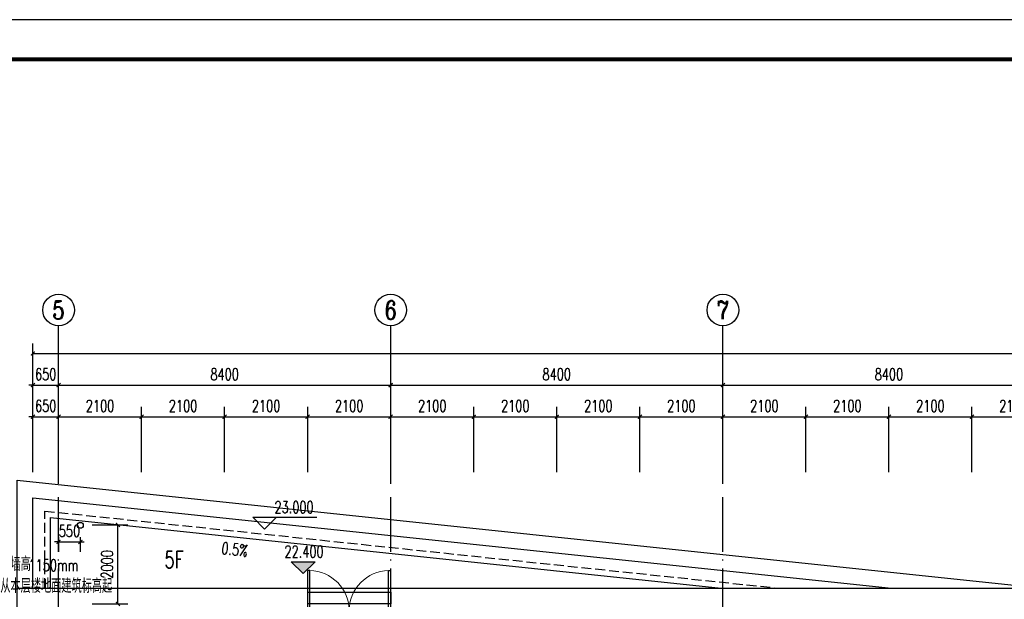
# Model space of a CAD drawing. Extents: x 797781 to 1255204, y 21234 to 1024248.
# Tile 515 of 656: x 895525 to 920426, y 590379 to 605038. Entities that reach past the tile are written whole.
import ezdxf
from ezdxf.enums import TextEntityAlignment as Align

# ---------------------------------------------------------------- set-up
doc = ezdxf.new("R2010")
doc.units = 0
doc.header["$LTSCALE"] = 1000
doc.header["$MEASUREMENT"] = 0
doc.linetypes.add('230303生产综合楼-平面图_t8$0$__DASH', pattern=[0.35, 0.25, -0.1])
doc.linetypes.add('230303生产综合楼-平面图_t8$0$DOTE', pattern=[2.42, 2, -0.2, 0.02, -0.2])
for name, color, linetype in [('230303生产综合楼-平面图_t8$0$AXIS', 3, 'Continuous'), ('230303生产综合楼-平面图_t8$0$AXIS_TEXT', 7, 'Continuous'), ('230303生产综合楼-平面图_t8$0$DIM_ELEV', 3, 'Continuous'), ('230303生产综合楼-平面图_t8$0$DIM_SYMB', 3, 'Continuous'), ('230303生产综合楼-平面图_t8$0$DOTE', 1, '230303生产综合楼-平面图_t8$0$DOTE'), ('230303生产综合楼-平面图_t8$0$PUB_DIM', 3, 'Continuous'), ('230303生产综合楼-平面图_t8$0$PUB_TEXT', 7, 'Continuous'), ('230303生产综合楼-平面图_t8$0$PUB_TITLE', 4, 'Continuous'), ('230303生产综合楼-平面图_t8$0$VPIPE-雨水', 4, 'Continuous'), ('230303生产综合楼-平面图_t8$0$WINDOW', 4, 'Continuous'), ('230303生产综合楼-平面图_t8$0$看线', 115, 'Continuous'), ('AXIS_TEXT', 7, 'Continuous'), ('DIM_SYMB', 3, 'Continuous'), ('PUB_TEXT', 7, 'Continuous')]:
    doc.layers.add(name, color=color, linetype=linetype)
doc.styles.add('230303生产综合楼-平面图_t8$0$_TCH_AXIS', font='COMPLEX', dxfattribs={"bigfont": 'GBCBIG'})
doc.styles.add('230303生产综合楼-平面图_t8$0$_TCH_DIM', font='SIMPLEX', dxfattribs={"bigfont": 'GBCBIG'})
doc.styles.add('230303生产综合楼-平面图_T8$0$_TCH_DIM_T3', font='SIMPLEX', dxfattribs={"width": 0.705882, "bigfont": 'GBCBIG'})
doc.styles.add('_TCH_DIM', font='SIMPLEX', dxfattribs={"bigfont": 'GBCBIG'})
doc.styles.add('COMPLEX', font='COMPLEX')
doc.dimstyles.new('230303生产综合楼-平面图_T8$0$_TCH_ARCH&&100', dxfattribs={"dimtxt": 297.5, "dimasz": 100, "dimexe": 250, "dimexo": 300, "dimgap": 126.25, "dimtad": 1, "dimdec": 0, "dimzin": 0, "dimdsep": 46, "dimtxsty": '230303生产综合楼-平面图_T8$0$_TCH_DIM_T3', "dimblk": '230303生产综合楼-平面图_t8$0$_ArchTick', "dimcen": 0.09, "dimclrt": 7, "dimazin": 2, "dimtfac": 1, "dimtdec": 0, "dimtix": 1, "dimtmove": 2, "dimatfit": 3, "dimfxl": 1, "dimtolj": 1, "dimtzin": 0, "dimarcsym": 0})

# ---------------------------------------------------------------- blocks, each defined once
blk = doc.blocks.new('AQ6-8')
at = {"layer": 'DIM_SYMB'}
blk.add_lwpolyline([(1022598, 585906, 0, 0, 0), (1025014, 585906, 0, 0, 0), (1025014, 585190, 80, 0, 0), (1025014, 584890, 0, 0, 0)], format="xyseb", dxfattribs=at)
at = {"layer": 'PUB_TEXT', "style": '_TCH_DIM'}
for s, height, p in [('矮墙高', 357.4, (1022598, 586018)), ('从本层楼地面建筑标高起', 357.45, (1022598, 585466))]:
    blk.add_text(s, height=height, dxfattribs=at).set_placement(p)
at = {"layer": 'PUB_TEXT', "style": '_TCH_DIM', "width": 0.705882}
blk.add_text('1150mm', height=297.5, dxfattribs=at).set_placement((1023313, 586018))
blk = doc.blocks.new('230303生产综合楼-平面图_t8$0$6-XHS')
at = {"layer": '230303生产综合楼-平面图_t8$0$VPIPE-雨水'}
blk.add_circle((1162818.4, 370926), 75, dxfattribs=at)
blk = doc.blocks.new('230303生产综合楼-平面图_t8$0$$DorLib2D$00000002')
for p, q in [((-0.5, 0), (-0.5, 0.4875)), ((-0.475, 0.4875), (-0.5, 0.4875)), ((-0.475, 0), (-0.475, 0.4875)), ((0.475, 0), (0.475, 0.4875)), ((0.475, 0.4875), (0.5, 0.4875)), ((0.5, 0), (0.5, 0.4875)), ((-0.5, 0), (-0.475, 0)), ((0.5, 0), (0.475, 0))]:
    blk.add_line(p, q)
at = {"lineweight": 13}
for centre, start, end in [((-0.4875, 0), 0, 88.53072), ((0.4875, 0), 91.46928, 180)]:
    blk.add_arc(centre, 0.4875, start, end, dxfattribs=at)
blk = doc.blocks.new('230303生产综合楼-平面图_t8$0$_ArchTick')
at = {"color": 0, "linetype": 'ByBlock', "const_width": 0.3}
blk.add_lwpolyline([(-0.5, -0.5), (0.5, 0.5)], dxfattribs=at)
blk = doc.blocks.new('*D4945')
at = {"layer": '230303生产综合楼-平面图_t8$0$PUB_DIM', "color": 0, "lineweight": -2, "transparency": 16777216}
for p, q in [((897358, 592263), (898261, 592263)), ((898011, 590262), (898011, 592263)), ((897358, 590262), (898261, 590262))]:
    blk.add_line(p, q, dxfattribs=at)
at = {"layer": 'Defpoints', "color": 0, "transparency": 16777216}
for p in [(897058, 592263), (898011, 592263), (897058, 590262)]:
    blk.add_point(p, dxfattribs=at)
at = {"layer": '230303生产综合楼-平面图_t8$0$PUB_DIM', "color": 0, "lineweight": -2, "transparency": 16777216, "xscale": 100, "yscale": 100, "zscale": 100}
for p, rotation in [((898011, 592263), 90), ((898011, 590262), 270)]:
    blk.add_blockref('230303生产综合楼-平面图_t8$0$_ArchTick', p, dxfattribs=dict(at, rotation=rotation))
at = {"layer": '230303生产综合楼-平面图_t8$0$PUB_DIM', "color": 7, "transparency": 16777216, "insert": (897736, 591262), "char_height": 297.5, "attachment_point": 5, "rotation": 90, "style": '230303生产综合楼-平面图_T8$0$_TCH_DIM_T3'}
blk.add_mtext('\\A1;2000', dxfattribs=at)
blk = doc.blocks.new('*D4946')
at = {"layer": '230303生产综合楼-平面图_t8$0$PUB_DIM', "color": 0, "lineweight": -2, "transparency": 16777216}
for p, q in [((896508, 591951), (896508, 591582)), ((897058, 591951), (897058, 591582)), ((896508, 591832), (896408, 591832)), ((896508, 591832), (897058, 591832)), ((897058, 591832), (897158, 591832))]:
    blk.add_line(p, q, dxfattribs=at)
at = {"layer": 'Defpoints', "color": 0, "transparency": 16777216}
for p in [(896508, 592251), (897058, 592251), (897058, 591832)]:
    blk.add_point(p, dxfattribs=at)
at = {"layer": '230303生产综合楼-平面图_t8$0$PUB_DIM', "color": 0, "lineweight": -2, "transparency": 16777216, "xscale": 100, "yscale": 100, "zscale": 100}
blk.add_blockref('230303生产综合楼-平面图_t8$0$_ArchTick', (896508, 591832), dxfattribs=at)
at = {"layer": '230303生产综合楼-平面图_t8$0$PUB_DIM', "color": 0, "lineweight": -2, "transparency": 16777216, "xscale": 100, "yscale": 100, "zscale": 100, "rotation": 180}
blk.add_blockref('230303生产综合楼-平面图_t8$0$_ArchTick', (897058, 591832), dxfattribs=at)
at = {"layer": '230303生产综合楼-平面图_t8$0$PUB_DIM', "color": 7, "transparency": 16777216, "insert": (896783, 592107), "char_height": 297.5, "attachment_point": 5, "style": '230303生产综合楼-平面图_T8$0$_TCH_DIM_T3'}
blk.add_mtext('\\A1;550', dxfattribs=at)
blk = doc.blocks.new('*D5793')
at = {"layer": '230303生产综合楼-平面图_t8$0$AXIS', "color": 0, "lineweight": -2, "transparency": 16777216}
for p, q in [((895858, 593596), (895858, 595246)), ((896508, 593596), (896508, 595246)), ((895858, 594996), (895758, 594996)), ((895858, 594996), (896508, 594996)), ((896508, 594996), (896608, 594996))]:
    blk.add_line(p, q, dxfattribs=at)
at = {"layer": 'Defpoints', "color": 0, "transparency": 16777216}
for p in [(896508, 594996), (895858, 593296), (896508, 593296)]:
    blk.add_point(p, dxfattribs=at)
at = {"layer": '230303生产综合楼-平面图_t8$0$AXIS', "color": 0, "lineweight": -2, "transparency": 16777216, "xscale": 100, "yscale": 100, "zscale": 100}
blk.add_blockref('230303生产综合楼-平面图_t8$0$_ArchTick', (895858, 594996), dxfattribs=at)
at = {"layer": '230303生产综合楼-平面图_t8$0$AXIS', "color": 0, "lineweight": -2, "transparency": 16777216, "xscale": 100, "yscale": 100, "zscale": 100, "rotation": 180}
blk.add_blockref('230303生产综合楼-平面图_t8$0$_ArchTick', (896508, 594996), dxfattribs=at)
at = {"layer": '230303生产综合楼-平面图_t8$0$AXIS', "color": 7, "transparency": 16777216, "insert": (896183, 595271), "char_height": 297.5, "attachment_point": 5, "style": '230303生产综合楼-平面图_T8$0$_TCH_DIM_T3'}
blk.add_mtext('\\A1;650', dxfattribs=at)
blk = doc.blocks.new('*D5794')
at = {"layer": '230303生产综合楼-平面图_t8$0$AXIS', "color": 0, "lineweight": -2, "transparency": 16777216}
for p, q in [((896508, 593596), (896508, 595246)), ((898608, 593596), (898608, 595246)), ((896508, 594996), (898608, 594996))]:
    blk.add_line(p, q, dxfattribs=at)
at = {"layer": 'Defpoints', "color": 0, "transparency": 16777216}
for p in [(898608, 594996), (896508, 593296), (898608, 593296)]:
    blk.add_point(p, dxfattribs=at)
at = {"layer": '230303生产综合楼-平面图_t8$0$AXIS', "color": 0, "lineweight": -2, "transparency": 16777216, "xscale": 100, "yscale": 100, "zscale": 100, "rotation": 180}
blk.add_blockref('230303生产综合楼-平面图_t8$0$_ArchTick', (896508, 594996), dxfattribs=at)
at = {"layer": '230303生产综合楼-平面图_t8$0$AXIS', "color": 0, "lineweight": -2, "transparency": 16777216, "xscale": 100, "yscale": 100, "zscale": 100}
blk.add_blockref('230303生产综合楼-平面图_t8$0$_ArchTick', (898608, 594996), dxfattribs=at)
at = {"layer": '230303生产综合楼-平面图_t8$0$AXIS', "color": 7, "transparency": 16777216, "insert": (897558, 595271), "char_height": 297.5, "attachment_point": 5, "style": '230303生产综合楼-平面图_T8$0$_TCH_DIM_T3'}
blk.add_mtext('\\A1;2100', dxfattribs=at)
blk = doc.blocks.new('*D5795')
at = {"layer": '230303生产综合楼-平面图_t8$0$AXIS', "color": 0, "lineweight": -2, "transparency": 16777216}
for p, q in [((898608, 593596), (898608, 595246)), ((900708, 593596), (900708, 595246)), ((898608, 594996), (900708, 594996))]:
    blk.add_line(p, q, dxfattribs=at)
at = {"layer": 'Defpoints', "color": 0, "transparency": 16777216}
for p in [(900708, 594996), (898608, 593296), (900708, 593296)]:
    blk.add_point(p, dxfattribs=at)
at = {"layer": '230303生产综合楼-平面图_t8$0$AXIS', "color": 0, "lineweight": -2, "transparency": 16777216, "xscale": 100, "yscale": 100, "zscale": 100, "rotation": 180}
blk.add_blockref('230303生产综合楼-平面图_t8$0$_ArchTick', (898608, 594996), dxfattribs=at)
at = {"layer": '230303生产综合楼-平面图_t8$0$AXIS', "color": 0, "lineweight": -2, "transparency": 16777216, "xscale": 100, "yscale": 100, "zscale": 100}
blk.add_blockref('230303生产综合楼-平面图_t8$0$_ArchTick', (900708, 594996), dxfattribs=at)
at = {"layer": '230303生产综合楼-平面图_t8$0$AXIS', "color": 7, "transparency": 16777216, "insert": (899658, 595271), "char_height": 297.5, "attachment_point": 5, "style": '230303生产综合楼-平面图_T8$0$_TCH_DIM_T3'}
blk.add_mtext('\\A1;2100', dxfattribs=at)
blk = doc.blocks.new('*D5796')
at = {"layer": '230303生产综合楼-平面图_t8$0$AXIS', "color": 0, "lineweight": -2, "transparency": 16777216}
for p, q in [((900708, 593596), (900708, 595246)), ((902808, 593596), (902808, 595246)), ((900708, 594996), (902808, 594996))]:
    blk.add_line(p, q, dxfattribs=at)
at = {"layer": 'Defpoints', "color": 0, "transparency": 16777216}
for p in [(902808, 594996), (900708, 593296), (902808, 593296)]:
    blk.add_point(p, dxfattribs=at)
at = {"layer": '230303生产综合楼-平面图_t8$0$AXIS', "color": 0, "lineweight": -2, "transparency": 16777216, "xscale": 100, "yscale": 100, "zscale": 100, "rotation": 180}
blk.add_blockref('230303生产综合楼-平面图_t8$0$_ArchTick', (900708, 594996), dxfattribs=at)
at = {"layer": '230303生产综合楼-平面图_t8$0$AXIS', "color": 0, "lineweight": -2, "transparency": 16777216, "xscale": 100, "yscale": 100, "zscale": 100}
blk.add_blockref('230303生产综合楼-平面图_t8$0$_ArchTick', (902808, 594996), dxfattribs=at)
at = {"layer": '230303生产综合楼-平面图_t8$0$AXIS', "color": 7, "transparency": 16777216, "insert": (901758, 595271), "char_height": 297.5, "attachment_point": 5, "style": '230303生产综合楼-平面图_T8$0$_TCH_DIM_T3'}
blk.add_mtext('\\A1;2100', dxfattribs=at)
blk = doc.blocks.new('*D5797')
at = {"layer": '230303生产综合楼-平面图_t8$0$AXIS', "color": 0, "lineweight": -2, "transparency": 16777216}
for p, q in [((902808, 593596), (902808, 595246)), ((904908, 593596), (904908, 595246)), ((902808, 594996), (904908, 594996))]:
    blk.add_line(p, q, dxfattribs=at)
at = {"layer": 'Defpoints', "color": 0, "transparency": 16777216}
for p in [(904908, 594996), (902808, 593296), (904908, 593296)]:
    blk.add_point(p, dxfattribs=at)
at = {"layer": '230303生产综合楼-平面图_t8$0$AXIS', "color": 0, "lineweight": -2, "transparency": 16777216, "xscale": 100, "yscale": 100, "zscale": 100, "rotation": 180}
blk.add_blockref('230303生产综合楼-平面图_t8$0$_ArchTick', (902808, 594996), dxfattribs=at)
at = {"layer": '230303生产综合楼-平面图_t8$0$AXIS', "color": 0, "lineweight": -2, "transparency": 16777216, "xscale": 100, "yscale": 100, "zscale": 100}
blk.add_blockref('230303生产综合楼-平面图_t8$0$_ArchTick', (904908, 594996), dxfattribs=at)
at = {"layer": '230303生产综合楼-平面图_t8$0$AXIS', "color": 7, "transparency": 16777216, "insert": (903858, 595271), "char_height": 297.5, "attachment_point": 5, "style": '230303生产综合楼-平面图_T8$0$_TCH_DIM_T3'}
blk.add_mtext('\\A1;2100', dxfattribs=at)
blk = doc.blocks.new('*D5798')
at = {"layer": '230303生产综合楼-平面图_t8$0$AXIS', "color": 0, "lineweight": -2, "transparency": 16777216}
for p, q in [((904908, 593596), (904908, 595246)), ((907008, 593596), (907008, 595246)), ((904908, 594996), (907008, 594996))]:
    blk.add_line(p, q, dxfattribs=at)
at = {"layer": 'Defpoints', "color": 0, "transparency": 16777216}
for p in [(907008, 594996), (904908, 593296), (907008, 593296)]:
    blk.add_point(p, dxfattribs=at)
at = {"layer": '230303生产综合楼-平面图_t8$0$AXIS', "color": 0, "lineweight": -2, "transparency": 16777216, "xscale": 100, "yscale": 100, "zscale": 100, "rotation": 180}
blk.add_blockref('230303生产综合楼-平面图_t8$0$_ArchTick', (904908, 594996), dxfattribs=at)
at = {"layer": '230303生产综合楼-平面图_t8$0$AXIS', "color": 0, "lineweight": -2, "transparency": 16777216, "xscale": 100, "yscale": 100, "zscale": 100}
blk.add_blockref('230303生产综合楼-平面图_t8$0$_ArchTick', (907008, 594996), dxfattribs=at)
at = {"layer": '230303生产综合楼-平面图_t8$0$AXIS', "color": 7, "transparency": 16777216, "insert": (905958, 595271), "char_height": 297.5, "attachment_point": 5, "style": '230303生产综合楼-平面图_T8$0$_TCH_DIM_T3'}
blk.add_mtext('\\A1;2100', dxfattribs=at)
blk = doc.blocks.new('*D5799')
at = {"layer": '230303生产综合楼-平面图_t8$0$AXIS', "color": 0, "lineweight": -2, "transparency": 16777216}
for p, q in [((907008, 593596), (907008, 595246)), ((909108, 593596), (909108, 595246)), ((907008, 594996), (909108, 594996))]:
    blk.add_line(p, q, dxfattribs=at)
at = {"layer": 'Defpoints', "color": 0, "transparency": 16777216}
for p in [(909108, 594996), (907008, 593296), (909108, 593296)]:
    blk.add_point(p, dxfattribs=at)
at = {"layer": '230303生产综合楼-平面图_t8$0$AXIS', "color": 0, "lineweight": -2, "transparency": 16777216, "xscale": 100, "yscale": 100, "zscale": 100, "rotation": 180}
blk.add_blockref('230303生产综合楼-平面图_t8$0$_ArchTick', (907008, 594996), dxfattribs=at)
at = {"layer": '230303生产综合楼-平面图_t8$0$AXIS', "color": 0, "lineweight": -2, "transparency": 16777216, "xscale": 100, "yscale": 100, "zscale": 100}
blk.add_blockref('230303生产综合楼-平面图_t8$0$_ArchTick', (909108, 594996), dxfattribs=at)
at = {"layer": '230303生产综合楼-平面图_t8$0$AXIS', "color": 7, "transparency": 16777216, "insert": (908058, 595271), "char_height": 297.5, "attachment_point": 5, "style": '230303生产综合楼-平面图_T8$0$_TCH_DIM_T3'}
blk.add_mtext('\\A1;2100', dxfattribs=at)
blk = doc.blocks.new('*D5800')
at = {"layer": '230303生产综合楼-平面图_t8$0$AXIS', "color": 0, "lineweight": -2, "transparency": 16777216}
for p, q in [((909108, 593596), (909108, 595246)), ((911208, 593596), (911208, 595246)), ((909108, 594996), (911208, 594996))]:
    blk.add_line(p, q, dxfattribs=at)
at = {"layer": 'Defpoints', "color": 0, "transparency": 16777216}
for p in [(911208, 594996), (909108, 593296), (911208, 593296)]:
    blk.add_point(p, dxfattribs=at)
at = {"layer": '230303生产综合楼-平面图_t8$0$AXIS', "color": 0, "lineweight": -2, "transparency": 16777216, "xscale": 100, "yscale": 100, "zscale": 100, "rotation": 180}
blk.add_blockref('230303生产综合楼-平面图_t8$0$_ArchTick', (909108, 594996), dxfattribs=at)
at = {"layer": '230303生产综合楼-平面图_t8$0$AXIS', "color": 0, "lineweight": -2, "transparency": 16777216, "xscale": 100, "yscale": 100, "zscale": 100}
blk.add_blockref('230303生产综合楼-平面图_t8$0$_ArchTick', (911208, 594996), dxfattribs=at)
at = {"layer": '230303生产综合楼-平面图_t8$0$AXIS', "color": 7, "transparency": 16777216, "insert": (910158, 595271), "char_height": 297.5, "attachment_point": 5, "style": '230303生产综合楼-平面图_T8$0$_TCH_DIM_T3'}
blk.add_mtext('\\A1;2100', dxfattribs=at)
blk = doc.blocks.new('*D5801')
at = {"layer": '230303生产综合楼-平面图_t8$0$AXIS', "color": 0, "lineweight": -2, "transparency": 16777216}
for p, q in [((911208, 593596), (911208, 595246)), ((913308, 593596), (913308, 595246)), ((911208, 594996), (913308, 594996))]:
    blk.add_line(p, q, dxfattribs=at)
at = {"layer": 'Defpoints', "color": 0, "transparency": 16777216}
for p in [(913308, 594996), (911208, 593296), (913308, 593296)]:
    blk.add_point(p, dxfattribs=at)
at = {"layer": '230303生产综合楼-平面图_t8$0$AXIS', "color": 0, "lineweight": -2, "transparency": 16777216, "xscale": 100, "yscale": 100, "zscale": 100, "rotation": 180}
blk.add_blockref('230303生产综合楼-平面图_t8$0$_ArchTick', (911208, 594996), dxfattribs=at)
at = {"layer": '230303生产综合楼-平面图_t8$0$AXIS', "color": 0, "lineweight": -2, "transparency": 16777216, "xscale": 100, "yscale": 100, "zscale": 100}
blk.add_blockref('230303生产综合楼-平面图_t8$0$_ArchTick', (913308, 594996), dxfattribs=at)
at = {"layer": '230303生产综合楼-平面图_t8$0$AXIS', "color": 7, "transparency": 16777216, "insert": (912258, 595271), "char_height": 297.5, "attachment_point": 5, "style": '230303生产综合楼-平面图_T8$0$_TCH_DIM_T3'}
blk.add_mtext('\\A1;2100', dxfattribs=at)
blk = doc.blocks.new('*D5802')
at = {"layer": '230303生产综合楼-平面图_t8$0$AXIS', "color": 0, "lineweight": -2, "transparency": 16777216}
for p, q in [((913308, 593596), (913308, 595246)), ((915408, 593596), (915408, 595246)), ((913308, 594996), (915408, 594996))]:
    blk.add_line(p, q, dxfattribs=at)
at = {"layer": 'Defpoints', "color": 0, "transparency": 16777216}
for p in [(915408, 594996), (913308, 593296), (915408, 593296)]:
    blk.add_point(p, dxfattribs=at)
at = {"layer": '230303生产综合楼-平面图_t8$0$AXIS', "color": 0, "lineweight": -2, "transparency": 16777216, "xscale": 100, "yscale": 100, "zscale": 100, "rotation": 180}
blk.add_blockref('230303生产综合楼-平面图_t8$0$_ArchTick', (913308, 594996), dxfattribs=at)
at = {"layer": '230303生产综合楼-平面图_t8$0$AXIS', "color": 0, "lineweight": -2, "transparency": 16777216, "xscale": 100, "yscale": 100, "zscale": 100}
blk.add_blockref('230303生产综合楼-平面图_t8$0$_ArchTick', (915408, 594996), dxfattribs=at)
at = {"layer": '230303生产综合楼-平面图_t8$0$AXIS', "color": 7, "transparency": 16777216, "insert": (914358, 595271), "char_height": 297.5, "attachment_point": 5, "style": '230303生产综合楼-平面图_T8$0$_TCH_DIM_T3'}
blk.add_mtext('\\A1;2100', dxfattribs=at)
blk = doc.blocks.new('*D5803')
at = {"layer": '230303生产综合楼-平面图_t8$0$AXIS', "color": 0, "lineweight": -2, "transparency": 16777216}
for p, q in [((915408, 593596), (915408, 595246)), ((917508, 593596), (917508, 595246)), ((915408, 594996), (917508, 594996))]:
    blk.add_line(p, q, dxfattribs=at)
at = {"layer": 'Defpoints', "color": 0, "transparency": 16777216}
for p in [(917508, 594996), (915408, 593296), (917508, 593296)]:
    blk.add_point(p, dxfattribs=at)
at = {"layer": '230303生产综合楼-平面图_t8$0$AXIS', "color": 0, "lineweight": -2, "transparency": 16777216, "xscale": 100, "yscale": 100, "zscale": 100, "rotation": 180}
blk.add_blockref('230303生产综合楼-平面图_t8$0$_ArchTick', (915408, 594996), dxfattribs=at)
at = {"layer": '230303生产综合楼-平面图_t8$0$AXIS', "color": 0, "lineweight": -2, "transparency": 16777216, "xscale": 100, "yscale": 100, "zscale": 100}
blk.add_blockref('230303生产综合楼-平面图_t8$0$_ArchTick', (917508, 594996), dxfattribs=at)
at = {"layer": '230303生产综合楼-平面图_t8$0$AXIS', "color": 7, "transparency": 16777216, "insert": (916458, 595271), "char_height": 297.5, "attachment_point": 5, "style": '230303生产综合楼-平面图_T8$0$_TCH_DIM_T3'}
blk.add_mtext('\\A1;2100', dxfattribs=at)
blk = doc.blocks.new('*D5804')
at = {"layer": '230303生产综合楼-平面图_t8$0$AXIS', "color": 0, "lineweight": -2, "transparency": 16777216}
for p, q in [((917508, 593596), (917508, 595246)), ((919608, 593596), (919608, 595246)), ((917508, 594996), (919608, 594996))]:
    blk.add_line(p, q, dxfattribs=at)
at = {"layer": 'Defpoints', "color": 0, "transparency": 16777216}
for p in [(919608, 594996), (917508, 593296), (919608, 593296)]:
    blk.add_point(p, dxfattribs=at)
at = {"layer": '230303生产综合楼-平面图_t8$0$AXIS', "color": 0, "lineweight": -2, "transparency": 16777216, "xscale": 100, "yscale": 100, "zscale": 100, "rotation": 180}
blk.add_blockref('230303生产综合楼-平面图_t8$0$_ArchTick', (917508, 594996), dxfattribs=at)
at = {"layer": '230303生产综合楼-平面图_t8$0$AXIS', "color": 0, "lineweight": -2, "transparency": 16777216, "xscale": 100, "yscale": 100, "zscale": 100}
blk.add_blockref('230303生产综合楼-平面图_t8$0$_ArchTick', (919608, 594996), dxfattribs=at)
at = {"layer": '230303生产综合楼-平面图_t8$0$AXIS', "color": 7, "transparency": 16777216, "insert": (918558, 595271), "char_height": 297.5, "attachment_point": 5, "style": '230303生产综合楼-平面图_T8$0$_TCH_DIM_T3'}
blk.add_mtext('\\A1;2100', dxfattribs=at)
blk = doc.blocks.new('*D5805')
at = {"layer": '230303生产综合楼-平面图_t8$0$AXIS', "color": 0, "lineweight": -2, "transparency": 16777216}
for p, q in [((919608, 593596), (919608, 595246)), ((921708, 593596), (921708, 595246)), ((919608, 594996), (921708, 594996))]:
    blk.add_line(p, q, dxfattribs=at)
at = {"layer": 'Defpoints', "color": 0, "transparency": 16777216}
for p in [(921708, 594996), (919608, 593296), (921708, 593296)]:
    blk.add_point(p, dxfattribs=at)
at = {"layer": '230303生产综合楼-平面图_t8$0$AXIS', "color": 0, "lineweight": -2, "transparency": 16777216, "xscale": 100, "yscale": 100, "zscale": 100, "rotation": 180}
blk.add_blockref('230303生产综合楼-平面图_t8$0$_ArchTick', (919608, 594996), dxfattribs=at)
at = {"layer": '230303生产综合楼-平面图_t8$0$AXIS', "color": 0, "lineweight": -2, "transparency": 16777216, "xscale": 100, "yscale": 100, "zscale": 100}
blk.add_blockref('230303生产综合楼-平面图_t8$0$_ArchTick', (921708, 594996), dxfattribs=at)
at = {"layer": '230303生产综合楼-平面图_t8$0$AXIS', "color": 7, "transparency": 16777216, "insert": (920658, 595271), "char_height": 297.5, "attachment_point": 5, "style": '230303生产综合楼-平面图_T8$0$_TCH_DIM_T3'}
blk.add_mtext('\\A1;2100', dxfattribs=at)
blk = doc.blocks.new('*D6114')
at = {"layer": '230303生产综合楼-平面图_t8$0$AXIS', "color": 0, "lineweight": -2, "transparency": 16777216}
for p, q in [((895858, 593596), (895858, 596046)), ((896508, 593596), (896508, 596046)), ((895858, 595796), (895758, 595796)), ((895858, 595796), (896508, 595796)), ((896508, 595796), (896608, 595796))]:
    blk.add_line(p, q, dxfattribs=at)
at = {"layer": 'Defpoints', "color": 0, "transparency": 16777216}
for p in [(896508, 595796), (895858, 593296), (896508, 593296)]:
    blk.add_point(p, dxfattribs=at)
at = {"layer": '230303生产综合楼-平面图_t8$0$AXIS', "color": 0, "lineweight": -2, "transparency": 16777216, "xscale": 100, "yscale": 100, "zscale": 100}
blk.add_blockref('230303生产综合楼-平面图_t8$0$_ArchTick', (895858, 595796), dxfattribs=at)
at = {"layer": '230303生产综合楼-平面图_t8$0$AXIS', "color": 0, "lineweight": -2, "transparency": 16777216, "xscale": 100, "yscale": 100, "zscale": 100, "rotation": 180}
blk.add_blockref('230303生产综合楼-平面图_t8$0$_ArchTick', (896508, 595796), dxfattribs=at)
at = {"layer": '230303生产综合楼-平面图_t8$0$AXIS', "color": 7, "transparency": 16777216, "insert": (896183, 596071), "char_height": 297.5, "attachment_point": 5, "style": '230303生产综合楼-平面图_T8$0$_TCH_DIM_T3'}
blk.add_mtext('\\A1;650', dxfattribs=at)
blk = doc.blocks.new('*D6115')
at = {"layer": '230303生产综合楼-平面图_t8$0$AXIS', "color": 0, "lineweight": -2, "transparency": 16777216}
for p, q in [((896508, 593596), (896508, 596046)), ((904908, 593596), (904908, 596046)), ((896508, 595796), (904908, 595796))]:
    blk.add_line(p, q, dxfattribs=at)
at = {"layer": 'Defpoints', "color": 0, "transparency": 16777216}
for p in [(904908, 595796), (896508, 593296), (904908, 593296)]:
    blk.add_point(p, dxfattribs=at)
at = {"layer": '230303生产综合楼-平面图_t8$0$AXIS', "color": 0, "lineweight": -2, "transparency": 16777216, "xscale": 100, "yscale": 100, "zscale": 100, "rotation": 180}
blk.add_blockref('230303生产综合楼-平面图_t8$0$_ArchTick', (896508, 595796), dxfattribs=at)
at = {"layer": '230303生产综合楼-平面图_t8$0$AXIS', "color": 0, "lineweight": -2, "transparency": 16777216, "xscale": 100, "yscale": 100, "zscale": 100}
blk.add_blockref('230303生产综合楼-平面图_t8$0$_ArchTick', (904908, 595796), dxfattribs=at)
at = {"layer": '230303生产综合楼-平面图_t8$0$AXIS', "color": 7, "transparency": 16777216, "insert": (900708, 596071), "char_height": 297.5, "attachment_point": 5, "style": '230303生产综合楼-平面图_T8$0$_TCH_DIM_T3'}
blk.add_mtext('\\A1;8400', dxfattribs=at)
blk = doc.blocks.new('*D6116')
at = {"layer": '230303生产综合楼-平面图_t8$0$AXIS', "color": 0, "lineweight": -2, "transparency": 16777216}
for p, q in [((904908, 593596), (904908, 596046)), ((913308, 593596), (913308, 596046)), ((904908, 595796), (913308, 595796))]:
    blk.add_line(p, q, dxfattribs=at)
at = {"layer": 'Defpoints', "color": 0, "transparency": 16777216}
for p in [(913308, 595796), (904908, 593296), (913308, 593296)]:
    blk.add_point(p, dxfattribs=at)
at = {"layer": '230303生产综合楼-平面图_t8$0$AXIS', "color": 0, "lineweight": -2, "transparency": 16777216, "xscale": 100, "yscale": 100, "zscale": 100, "rotation": 180}
blk.add_blockref('230303生产综合楼-平面图_t8$0$_ArchTick', (904908, 595796), dxfattribs=at)
at = {"layer": '230303生产综合楼-平面图_t8$0$AXIS', "color": 0, "lineweight": -2, "transparency": 16777216, "xscale": 100, "yscale": 100, "zscale": 100}
blk.add_blockref('230303生产综合楼-平面图_t8$0$_ArchTick', (913308, 595796), dxfattribs=at)
at = {"layer": '230303生产综合楼-平面图_t8$0$AXIS', "color": 7, "transparency": 16777216, "insert": (909108, 596071), "char_height": 297.5, "attachment_point": 5, "style": '230303生产综合楼-平面图_T8$0$_TCH_DIM_T3'}
blk.add_mtext('\\A1;8400', dxfattribs=at)
blk = doc.blocks.new('*D6117')
at = {"layer": '230303生产综合楼-平面图_t8$0$AXIS', "color": 0, "lineweight": -2, "transparency": 16777216}
for p, q in [((913308, 593596), (913308, 596046)), ((921708, 593596), (921708, 596046)), ((913308, 595796), (921708, 595796))]:
    blk.add_line(p, q, dxfattribs=at)
at = {"layer": 'Defpoints', "color": 0, "transparency": 16777216}
for p in [(921708, 595796), (913308, 593296), (921708, 593296)]:
    blk.add_point(p, dxfattribs=at)
at = {"layer": '230303生产综合楼-平面图_t8$0$AXIS', "color": 0, "lineweight": -2, "transparency": 16777216, "xscale": 100, "yscale": 100, "zscale": 100, "rotation": 180}
blk.add_blockref('230303生产综合楼-平面图_t8$0$_ArchTick', (913308, 595796), dxfattribs=at)
at = {"layer": '230303生产综合楼-平面图_t8$0$AXIS', "color": 0, "lineweight": -2, "transparency": 16777216, "xscale": 100, "yscale": 100, "zscale": 100}
blk.add_blockref('230303生产综合楼-平面图_t8$0$_ArchTick', (921708, 595796), dxfattribs=at)
at = {"layer": '230303生产综合楼-平面图_t8$0$AXIS', "color": 7, "transparency": 16777216, "insert": (917508, 596071), "char_height": 297.5, "attachment_point": 5, "style": '230303生产综合楼-平面图_T8$0$_TCH_DIM_T3'}
blk.add_mtext('\\A1;8400', dxfattribs=at)
blk = doc.blocks.new('*D6127')
at = {"layer": '230303生产综合楼-平面图_t8$0$AXIS', "color": 0, "lineweight": -2, "transparency": 16777216}
for p, q in [((895858, 593896), (895858, 596846)), ((989558, 593896), (989558, 596846)), ((895858, 596596), (989558, 596596))]:
    blk.add_line(p, q, dxfattribs=at)
at = {"layer": 'Defpoints', "color": 0, "transparency": 16777216}
for p in [(989558, 596596), (895858, 593596), (989558, 593596)]:
    blk.add_point(p, dxfattribs=at)
at = {"layer": '230303生产综合楼-平面图_t8$0$AXIS', "color": 0, "lineweight": -2, "transparency": 16777216, "xscale": 100, "yscale": 100, "zscale": 100, "rotation": 180}
blk.add_blockref('230303生产综合楼-平面图_t8$0$_ArchTick', (895858, 596596), dxfattribs=at)
at = {"layer": '230303生产综合楼-平面图_t8$0$AXIS', "color": 0, "lineweight": -2, "transparency": 16777216, "xscale": 100, "yscale": 100, "zscale": 100}
blk.add_blockref('230303生产综合楼-平面图_t8$0$_ArchTick', (989558, 596596), dxfattribs=at)
at = {"layer": '230303生产综合楼-平面图_t8$0$AXIS', "color": 7, "transparency": 16777216, "insert": (942708, 596871), "char_height": 297.5, "attachment_point": 5, "style": '230303生产综合楼-平面图_T8$0$_TCH_DIM_T3'}
blk.add_mtext('\\A1;93700', dxfattribs=at)
blk = doc.blocks.new('_AXISO')
blk.add_circle((0, 0), 0.5)
at = {"layer": 'AXIS_TEXT', "style": 'COMPLEX', "width": 1.041667}
blk.add_attdef('A', text='', height=0.56, dxfattribs=at).set_placement((-0.25, -0.28), (0.25, -0.28), align=Align.FIT)

msp = doc.modelspace()

# ---------------------------------------------------------------- hatches: boundary and pattern name
at = {"layer": '230303生产综合楼-平面图_t8$0$DIM_ELEV'}
msp.add_hatch(color=256, dxfattribs=at).paths.add_polyline_path([(902693.9, 591031), (902393.9, 591331), (902993.9, 591331)])

# ---------------------------------------------------------------- linework, layer by layer
msp.add_lwpolyline([(902808, 590562.2), (904908, 590562.2), (904908, 590262.2), (902808, 590262.2)], close=True)
at = {"layer": '230303生产综合楼-平面图_t8$0$AXIS'}
for p, q in [((896508, 593295.8), (896508, 597295.8)), ((904908, 593295.8), (904908, 597295.8)), ((913308, 593295.8), (913308, 597295.8))]:
    msp.add_line(p, q, dxfattribs=at)
at = {"layer": '230303生产综合楼-平面图_t8$0$DIM_ELEV'}
for p, q in [((901719.1, 592156.1), (901419.1, 592456.1)), ((901419.1, 592456.1), (903039.1, 592456.1)), ((901719.1, 592156.1), (902019.1, 592456.1)), ((902693.9, 591031), (902393.9, 591331)), ((902393.9, 591331), (902993.9, 591331)), ((902693.9, 591031), (902993.9, 591331))]:
    msp.add_line(p, q, dxfattribs=at)
at = {"layer": '230303生产综合楼-平面图_t8$0$DIM_SYMB'}
msp.add_lwpolyline([(901895, 591287.1, 0, 0, 0), (900286.5, 591456.2, 80, 0, 0), (899988.1, 591487.6, 0, 0, 0)], format="xyseb", dxfattribs=at)
at = {"layer": '230303生产综合楼-平面图_t8$0$DOTE'}
for p, q in [((896508, 564962.2), (896508, 592962.2)), ((904908, 564962.2), (904908, 592962.2)), ((913308, 564962.2), (913308, 592962.2))]:
    msp.add_line(p, q, dxfattribs=at)
at = {"layer": '230303生产综合楼-平面图_t8$0$PUB_TITLE'}
msp.add_lwpolyline([(881593.5, 545638.1), (1007693.5, 545638.1), (1007693.5, 605038.1), (881593.5, 605038.1)], close=True, dxfattribs=at)
at = {"layer": '230303生产综合楼-平面图_t8$0$PUB_TITLE', "const_width": 100}
msp.add_lwpolyline([(884093.5, 546638.1), (1006693.5, 546638.1), (1006693.5, 604038.1), (884093.5, 604038.1)], close=True, dxfattribs=at)
at = {"layer": '230303生产综合楼-平面图_t8$0$看线'}
for points in [[(895458, 569181.9), (895458, 593389.6), (921394.7, 590662.2), (989958, 590662.2), (989958, 566462.2), (921321.3, 566462.2)], [(895858, 590662.2), (895858, 592945.4), (917570, 590662.2)], [(896308, 590662.2), (896308, 592445.6), (913267.1, 590662.2)]]:
    msp.add_lwpolyline(points, dxfattribs=at)
at = {"layer": '230303生产综合楼-平面图_t8$0$看线', "linetype": '230303生产综合楼-平面图_t8$0$__DASH'}
msp.add_lwpolyline([(896158, 590662.2), (896158, 592612.2), (914701.4, 590662.2)], dxfattribs=at)
at = {"layer": '230303生产综合楼-平面图_t8$0$看线'}
msp.add_lwpolyline([(895458, 590662.2), (964094.7, 590662.2), (989958, 587942.4), (989958, 566462.2), (895458, 566462.2)], close=True, dxfattribs=at)

# ---------------------------------------------------------------- block references
for name, p in [('230303生产综合楼-平面图_t8$0$6-XHS', (-265760.4, 221324.5)), ('AQ6-8', (-127563.3, 5074.6))]:
    msp.add_blockref(name, p)
at = {"layer": '230303生产综合楼-平面图_t8$0$AXIS'}
ref = msp.add_blockref('_AXISO', (896508, 597695.8), dxfattribs=dict(at, xscale=800, yscale=800, zscale=800))
ref.add_attrib('A', '5', dxfattribs={"layer": '230303生产综合楼-平面图_t8$0$AXIS_TEXT', "ltscale": 2, "height": 465.9, "style": '230303生产综合楼-平面图_t8$0$_TCH_AXIS'}).set_placement((896352.7, 597462.8), (896663.3, 597462.8), align=Align.FIT)
ref = msp.add_blockref('_AXISO', (904908, 597695.8), dxfattribs=dict(at, xscale=800, yscale=800, zscale=800))
ref.add_attrib('A', '6', dxfattribs={"layer": '230303生产综合楼-平面图_t8$0$AXIS_TEXT', "ltscale": 2, "height": 465.9, "style": '230303生产综合楼-平面图_t8$0$_TCH_AXIS'}).set_placement((904752.7, 597462.8), (905063.3, 597462.8), align=Align.FIT)
ref = msp.add_blockref('_AXISO', (913308, 597695.8), dxfattribs=dict(at, xscale=800, yscale=800, zscale=800))
ref.add_attrib('A', '7', dxfattribs={"layer": '230303生产综合楼-平面图_t8$0$AXIS_TEXT', "ltscale": 2, "height": 465.9, "style": '230303生产综合楼-平面图_t8$0$_TCH_AXIS'}).set_placement((913152.7, 597462.8), (913463.3, 597462.8), align=Align.FIT)
at = {"layer": '230303生产综合楼-平面图_t8$0$WINDOW', "xscale": 2100, "yscale": -2100, "zscale": 100, "rotation": 180}
msp.add_blockref('230303生产综合楼-平面图_t8$0$$DorLib2D$00000002', (903858, 590086.2), dxfattribs=at)

# ---------------------------------------------------------------- texts
at = {"layer": '230303生产综合楼-平面图_t8$0$PUB_TEXT', "style": '230303生产综合楼-平面图_t8$0$_TCH_DIM', "width": 0.705882}
for s, height, p in [('23.000', 297.5, (901969.1, 592561.1)), ('22.400', 297.5, (902221.9, 591436)), ('5F', 425, (899187.1, 591169.2))]:
    msp.add_text(s, height=height, dxfattribs=at).set_placement(p)
msp.add_text('0.5%', height=297.5, rotation=353.99691, dxfattribs=at).set_placement((900614.4, 591527.3))

# ---------------------------------------------------------------- dimensions: what is measured, and where the dimension line sits
at = {"layer": '230303生产综合楼-平面图_t8$0$AXIS'}
for p1, p2, distance, picture, middle in [((895858, 593595.8), (989558, 593595.8), 3000, '*D6127', (942708, 596870.8)), ((895858, 593295.8), (896508, 593295.8), 2500, '*D6114', (896183, 596070.8)), ((896508, 593295.8), (904908, 593295.8), 2500, '*D6115', (900708, 596070.8)), ((904908, 593295.8), (913308, 593295.8), 2500, '*D6116', (909108, 596070.8)), ((913308, 593295.8), (921708, 593295.8), 2500, '*D6117', (917508, 596070.8)), ((895858, 593295.8), (896508, 593295.8), 1700, '*D5793', (896183, 595270.8)), ((896508, 593295.8), (898608, 593295.8), 1700, '*D5794', (897558, 595270.8)), ((898608, 593295.8), (900708, 593295.8), 1700, '*D5795', (899658, 595270.8)), ((900708, 593295.8), (902808, 593295.8), 1700, '*D5796', (901758, 595270.8)), ((902808, 593295.8), (904908, 593295.8), 1700, '*D5797', (903858, 595270.8)), ((904908, 593295.8), (907008, 593295.8), 1700, '*D5798', (905958, 595270.8)), ((907008, 593295.8), (909108, 593295.8), 1700, '*D5799', (908058, 595270.8)), ((909108, 593295.8), (911208, 593295.8), 1700, '*D5800', (910158, 595270.8)), ((911208, 593295.8), (913308, 593295.8), 1700, '*D5801', (912258, 595270.8)), ((913308, 593295.8), (915408, 593295.8), 1700, '*D5802', (914358, 595270.8)), ((915408, 593295.8), (917508, 593295.8), 1700, '*D5803', (916458, 595270.8)), ((917508, 593295.8), (919608, 593295.8), 1700, '*D5804', (918558, 595270.8)), ((919608, 593295.8), (921708, 593295.8), 1700, '*D5805', (920658, 595270.8))]:
    dim = msp.add_aligned_dim(p1=p1, p2=p2, distance=distance, dimstyle='230303生产综合楼-平面图_T8$0$_TCH_ARCH&&100', dxfattribs=at)
    dim.commit()
    dim.dimension.update_dxf_attribs({"geometry": picture, "text_midpoint": middle})
at = {"layer": '230303生产综合楼-平面图_t8$0$PUB_DIM'}
for p1, p2, distance, picture, middle in [((896508, 592250.5), (897058, 592250.5), -418, '*D4946', (896783, 592107.5)), ((897058, 590262.2), (897058, 592262.5), -952.9, '*D4945', (897735.9, 591262.3))]:
    dim = msp.add_aligned_dim(p1=p1, p2=p2, distance=distance, dimstyle='230303生产综合楼-平面图_T8$0$_TCH_ARCH&&100', dxfattribs=at)
    dim.commit()
    dim.dimension.update_dxf_attribs({"geometry": picture, "text_midpoint": middle})

doc.saveas('drawing.dxf')
